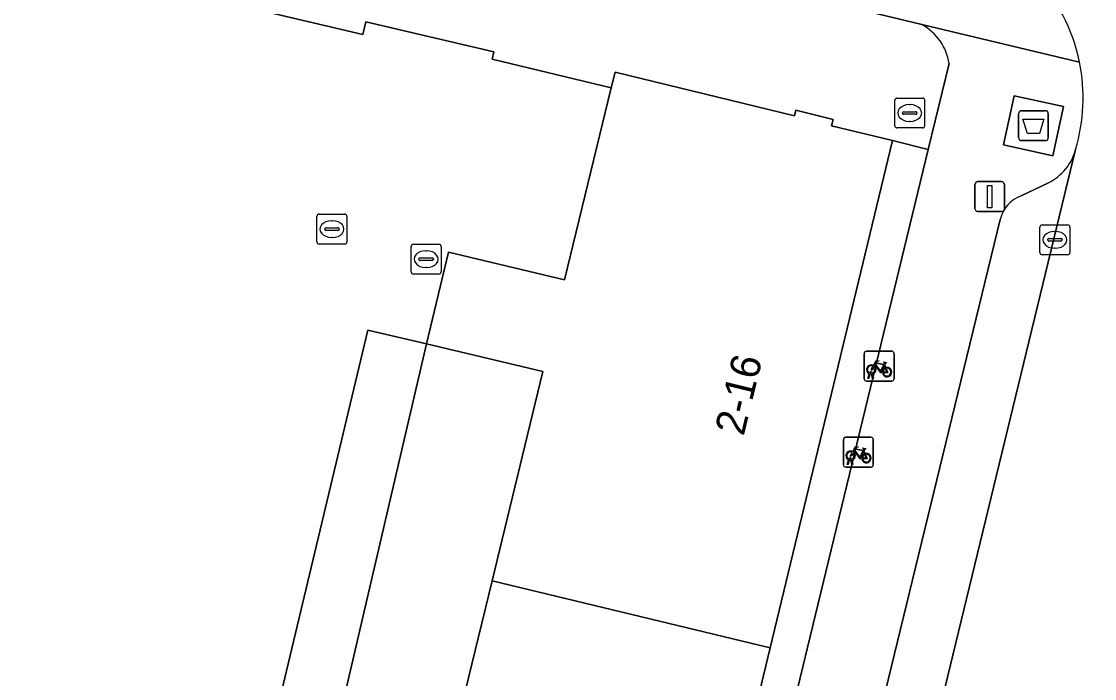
# Model space of a CAD drawing. Extents: x 162803 to 163818, y 381639 to 382475.
# Drawn here: x 163067.19 to 163103.07, y 382322.05 to 382344.03 of the extents above; entities that cross this region are included whole.
import ezdxf

# ---------------------------------------------------------------- set-up
doc = ezdxf.new("R2010")
doc.units = 0
for name, color, linetype in [('IMGEO_Afval_apart_plaats', 7, 'Continuous'), ('IMGEO_Erf', 7, 'Continuous'), ('IMGEO_Fietsenrek', 7, 'Continuous'), ('IMGEO_Groenvoorziening', 7, 'Continuous'), ('IMGEO_Kolk', 7, 'Continuous'), ('IMGEO_Lichtmast', 7, 'Continuous'), ('IMGEO_Muur', 7, 'Continuous'), ('IMGEO_Pand', 7, 'Continuous'), ('IMGEO_Pand_nummerreeks', 7, 'Continuous'), ('IMGEO_Parkeervlak_open', 7, 'Continuous'), ('IMGEO_Rijbaan_lokaal_open', 7, 'Continuous'), ('IMGEO_Rioolput', 7, 'Continuous'), ('IMGEO_Voetpad_gesloten', 7, 'Continuous'), ('IMGEO_Voetpad_open', 7, 'Continuous')]:
    doc.layers.add(name, color=color, linetype=linetype)

msp = doc.modelspace()

# ---------------------------------------------------------------- linework, layer by layer
at = {"layer": 'IMGEO_Afval_apart_plaats'}
for p, q in [((163100.535, 382340.143), (163100.535, 382340.943)), ((163100.535, 382340.943), (163100.535, 382340.143)), ((163100.635, 382341.043), (163101.425, 382341.043)), ((163101.425, 382341.043), (163100.635, 382341.043)), ((163101.525, 382340.943), (163101.525, 382340.143)), ((163101.525, 382340.143), (163101.525, 382340.943)), ((163101.425, 382340.043), (163100.635, 382340.043)), ((163100.635, 382340.043), (163101.425, 382340.043))]:
    msp.add_line(p, q, dxfattribs=at)
msp.add_lwpolyline([(163100.678, 382340.757), (163101.382, 382340.757), (163101.233, 382340.287), (163100.827, 382340.287), (163100.678, 382340.757)], dxfattribs=at)
for centre, start, end in [((163100.635, 382340.943), 90, 180), ((163100.635, 382340.943), 90, 180), ((163101.425, 382340.943), 0, 90), ((163101.425, 382340.943), 360, 90), ((163100.635, 382340.143), 180, 270), ((163100.635, 382340.143), 180, 270), ((163101.425, 382340.143), 270, 0), ((163101.425, 382340.143), 270, 0)]:
    msp.add_arc(centre, 0.1, start, end, dxfattribs=at)
at = {"layer": 'IMGEO_Erf'}
msp.add_lwpolyline([(163047.148, 382313.237), (163050.064, 382312.535), (163072.437, 382307.153), (163073.044, 382309.695), (163078.774, 382333.702), (163080.732, 382333.247), (163081.463, 382336.312), (163085.348, 382335.385), (163086.911, 382341.81), (163082.923, 382342.771), (163082.98, 382343.013), (163078.703, 382344.022), (163078.603, 382343.596), (163074.714, 382344.513)], dxfattribs=at)
msp.add_lwpolyline([(163084.627, 382332.317), (163080.732, 382333.247), (163077.463, 382319.223), (163081.222, 382318.327), (163082.925, 382325.322)], close=True, dxfattribs=at)
at = {"layer": 'IMGEO_Fietsenrek'}
for p, q in [((163095.368, 382332.074), (163095.368, 382332.915)), ((163095.368, 382332.915), (163095.368, 382332.074)), ((163095.443, 382332.999), (163096.284, 382332.999)), ((163096.284, 382332.999), (163095.443, 382332.999)), ((163096.368, 382332.924), (163096.368, 382332.083)), ((163096.368, 382332.083), (163096.368, 382332.924)), ((163096.055, 382332.548), (163096.091, 382332.453)), ((163096.293, 382331.999), (163095.452, 382331.999)), ((163095.452, 382331.999), (163096.293, 382331.999)), ((163095.495, 382332.083), (163095.534, 382332.243)), ((163095.529, 382332.083), (163095.495, 382332.083)), ((163095.564, 382332.231), (163095.529, 382332.083)), ((163095.606, 382332.255), (163095.605, 382332.259)), ((163095.647, 382332.083), (163095.613, 382332.225)), ((163095.637, 382332.266), (163095.638, 382332.259)), ((163095.645, 382332.229), (163095.68, 382332.083)), ((163095.68, 382332.083), (163095.647, 382332.083)), ((163094.675, 382329.197), (163094.675, 382330.038)), ((163094.675, 382330.038), (163094.675, 382329.197)), ((163094.75, 382330.122), (163095.591, 382330.122)), ((163095.591, 382330.122), (163094.75, 382330.122)), ((163095.675, 382330.047), (163095.675, 382329.206)), ((163095.675, 382329.206), (163095.675, 382330.047)), ((163095.362, 382329.671), (163095.398, 382329.576)), ((163095.6, 382329.122), (163094.759, 382329.122)), ((163094.759, 382329.122), (163095.6, 382329.122)), ((163094.802, 382329.206), (163094.841, 382329.366)), ((163094.836, 382329.206), (163094.802, 382329.206)), ((163094.871, 382329.354), (163094.836, 382329.206)), ((163094.913, 382329.378), (163094.912, 382329.382)), ((163094.954, 382329.206), (163094.92, 382329.348)), ((163094.944, 382329.389), (163094.945, 382329.382)), ((163094.952, 382329.352), (163094.987, 382329.206)), ((163094.987, 382329.206), (163094.954, 382329.206))]:
    msp.add_line(p, q, dxfattribs=at)
for points in [[(163095.681, 382332.525), (163095.776, 382332.689), (163095.862, 382332.675), (163095.864, 382332.666), (163095.808, 382332.655), (163095.781, 382332.61), (163096.037, 382332.569)], [(163095.702, 382332.473), (163095.65, 382332.383), (163095.61, 382332.358), (163095.611, 382332.405), (163095.666, 382332.499)], [(163095.977, 382332.281), (163095.927, 382332.281), (163095.736, 382332.532), (163095.717, 382332.5)], [(163096.024, 382332.544), (163095.767, 382332.585), (163095.75, 382332.556), (163095.917, 382332.336), (163096.024, 382332.544)], [(163096.072, 382332.446), (163096.042, 382332.523), (163095.933, 382332.305), (163095.976, 382332.305)], [(163096.006, 382332.305), (163096.126, 382332.304), (163096.082, 382332.418)], [(163096.102, 382332.425), (163096.157, 382332.28), (163096.007, 382332.28)], [(163096.037, 382332.569), (163096.062, 382332.618), (163096.056, 382332.622), (163096.033, 382332.626), (163096.021, 382332.633), (163096.02, 382332.636), (163096.022, 382332.641), (163096.117, 382332.626), (163096.119, 382332.616), (163096.109, 382332.603), (163096.097, 382332.597), (163096.083, 382332.603), (163096.055, 382332.548)], [(163094.988, 382329.648), (163095.083, 382329.812), (163095.169, 382329.798), (163095.171, 382329.789), (163095.115, 382329.778), (163095.088, 382329.733), (163095.344, 382329.692)], [(163095.009, 382329.596), (163094.957, 382329.506), (163094.917, 382329.481), (163094.918, 382329.528), (163094.973, 382329.622)], [(163095.284, 382329.404), (163095.234, 382329.404), (163095.043, 382329.655), (163095.024, 382329.623)], [(163095.331, 382329.667), (163095.074, 382329.708), (163095.057, 382329.679), (163095.224, 382329.459), (163095.331, 382329.667)], [(163095.379, 382329.569), (163095.349, 382329.646), (163095.24, 382329.428), (163095.283, 382329.428)], [(163095.313, 382329.428), (163095.433, 382329.427), (163095.389, 382329.541)], [(163095.409, 382329.548), (163095.464, 382329.403), (163095.314, 382329.403)], [(163095.344, 382329.692), (163095.369, 382329.741), (163095.363, 382329.745), (163095.34, 382329.749), (163095.328, 382329.756), (163095.327, 382329.759), (163095.329, 382329.764), (163095.424, 382329.749), (163095.426, 382329.739), (163095.416, 382329.726), (163095.404, 382329.72), (163095.39, 382329.726), (163095.362, 382329.671)]]:
    msp.add_lwpolyline(points, dxfattribs=at)
for centre, radius, start, end in [((163095.446, 382332.921), 0.0779, 92.4484, 184.2845), ((163095.446, 382332.921), 0.0779, 92.4484, 184.2845), ((163096.29, 382332.921), 0.0779, 2.4484, 94.2845), ((163096.29, 382332.921), 0.0779, 2.4484, 94.2845), ((163095.608, 382332.384), 0.159, 62.6766, 242.1369), ((163095.608, 382332.384), 0.129, 63.3192, 238.903), ((163095.588, 382332.255), 0.0499, 12.8025, 158.6934), ((163095.608, 382332.384), 0.129, 283.6043, 43.4302), ((163095.608, 382332.384), 0.159, 283.5766, 46.6042), ((163096.135, 382332.3), 0.159, 113.3408, 178.3217), ((163096.135, 382332.3), 0.159, 187.0065, 105.7708), ((163096.135, 382332.3), 0.129, 113.923, 177.9556), ((163096.135, 382332.3), 0.129, 188.6715, 104.5883), ((163095.446, 382332.077), 0.0779, 182.4484, 274.2845), ((163095.446, 382332.077), 0.0779, 182.4484, 274.2845), ((163095.608, 382332.384), 0.159, 253.9967, 271.7867), ((163095.588, 382332.255), 0.0174, 12.8025, 163.4502), ((163095.608, 382332.384), 0.129, 253.415, 269.0204), ((163096.29, 382332.077), 0.0779, 272.4484, 4.2845), ((163096.29, 382332.077), 0.0779, 272.4484, 4.2845), ((163094.753, 382330.044), 0.0779, 92.4484, 184.2845), ((163094.753, 382330.044), 0.0779, 92.4484, 184.2845), ((163095.597, 382330.044), 0.0779, 2.4484, 94.2845), ((163095.597, 382330.044), 0.0779, 2.4484, 94.2845), ((163094.915, 382329.507), 0.159, 62.6766, 242.1369), ((163094.915, 382329.507), 0.129, 63.3192, 238.903), ((163094.895, 382329.378), 0.0499, 12.8025, 158.6934), ((163094.915, 382329.507), 0.129, 283.6043, 43.4302), ((163094.915, 382329.507), 0.159, 283.5766, 46.6042), ((163095.442, 382329.423), 0.159, 113.3408, 178.3217), ((163095.442, 382329.423), 0.159, 187.0065, 105.7708), ((163095.442, 382329.423), 0.129, 113.923, 177.9556), ((163095.442, 382329.423), 0.129, 188.6715, 104.5883), ((163094.753, 382329.2), 0.0779, 182.4484, 274.2845), ((163094.753, 382329.2), 0.0779, 182.4484, 274.2845), ((163094.915, 382329.507), 0.159, 253.9967, 271.7867), ((163094.895, 382329.378), 0.0174, 12.8025, 163.4502), ((163094.915, 382329.507), 0.129, 253.415, 269.0204), ((163095.597, 382329.2), 0.0779, 272.4484, 4.2845), ((163095.597, 382329.2), 0.0779, 272.4484, 4.2845)]:
    msp.add_arc(centre, radius, start, end, dxfattribs=at)
at = {"layer": 'IMGEO_Groenvoorziening'}
for points in [[(163097.296, 382343.924), (163040.477, 382357.61), (163039.496, 382353.616)], [(163050.133, 382350.305), (163054.125, 382349.368), (163054.225, 382349.794), (163058.502, 382348.786), (163058.402, 382348.36), (163062.272, 382347.447), (163062.372, 382347.873), (163066.658, 382346.862), (163066.558, 382346.436), (163070.418, 382345.526), (163070.518, 382345.952), (163074.814, 382344.939), (163074.714, 382344.513), (163078.603, 382343.596), (163078.703, 382344.022), (163082.98, 382343.013), (163082.923, 382342.771), (163086.911, 382341.81)], [(163097.513, 382339.742), (163098.21, 382342.619)], [(163086.911, 382341.81), (163087.038, 382342.332), (163093.04, 382340.871), (163093.085, 382341.057), (163094.33, 382340.754), (163094.278, 382340.54), (163096.319, 382340.044)], [(163096.319, 382340.044), (163097.513, 382339.742)]]:
    msp.add_lwpolyline(points, dxfattribs=at)
msp.add_arc((163096.451, 382342.359), 1.779, 8.3973, 61.6162, dxfattribs=at)
at = {"layer": 'IMGEO_Kolk'}
for p, q in [((163101.247, 382336.299), (163101.247, 382337.151)), ((163101.322, 382337.225), (163102.174, 382337.225)), ((163101.735, 382337.005), (163101.76, 382337.005)), ((163102.248, 382337.151), (163102.248, 382336.299)), ((163101.506, 382336.719), (163101.506, 382336.731)), ((163101.944, 382336.682), (163101.546, 382336.682)), ((163101.549, 382336.768), (163101.947, 382336.768)), ((163101.99, 382336.731), (163101.99, 382336.719)), ((163101.758, 382336.445), (163101.733, 382336.445)), ((163102.174, 382336.225), (163101.322, 382336.225))]:
    msp.add_line(p, q, dxfattribs=at)
for points in [[(163101.247, 382336.299), (163101.247, 382337.151)], [(163101.322, 382337.225), (163102.174, 382337.225)], [(163102.248, 382337.151), (163102.248, 382336.299)], [(163102.174, 382336.225), (163101.322, 382336.225)]]:
    msp.add_lwpolyline(points, dxfattribs=at)
for centre, radius, start, end in [((163101.324, 382337.149), 0.0765, 91.552, 178.448), ((163101.324, 382337.149), 0.0765, 91.552, 178.448), ((163102.172, 382337.149), 0.0765, 1.552, 88.448), ((163102.172, 382337.149), 0.0765, 1.552, 88.448), ((163101.546, 382336.728), 0.0403, 85.8775, 175.7526), ((163101.543, 382336.718), 0.0366, 178.938, 274.7102), ((163101.947, 382336.725), 0.043, 264.8664, 352.4533), ((163101.951, 382336.73), 0.0386, 1.7309, 96.639), ((163101.324, 382336.301), 0.0765, 181.552, 268.448), ((163101.324, 382336.301), 0.0765, 181.552, 268.448), ((163102.172, 382336.301), 0.0765, 271.552, 358.448), ((163102.172, 382336.301), 0.0765, 271.552, 358.448)]:
    msp.add_arc(centre, radius, start, end, dxfattribs=at)
for centre, major_axis, ratio, start_param, end_param in [((163101.734, 382336.725), (-0.387, 0.002), 0.722429, 4.712389, 7.853982), ((163101.759, 382336.725), (-0.39, 0.002), 0.717154, 1.570796, 4.712389)]:
    msp.add_ellipse(centre, major_axis=major_axis, ratio=ratio, start_param=start_param, end_param=end_param, dxfattribs=at)
at = {"layer": 'IMGEO_Lichtmast'}
for p, q in [((163099.073, 382337.772), (163099.073, 382338.572)), ((163099.073, 382338.572), (163099.073, 382337.772)), ((163099.173, 382338.672), (163099.963, 382338.672)), ((163099.963, 382338.672), (163099.173, 382338.672)), ((163100.063, 382338.572), (163100.063, 382337.772)), ((163100.063, 382337.772), (163100.063, 382338.572)), ((163099.963, 382337.672), (163099.173, 382337.672)), ((163099.173, 382337.672), (163099.963, 382337.672))]:
    msp.add_line(p, q, dxfattribs=at)
msp.add_lwpolyline([(163099.493, 382338.547), (163099.643, 382338.547), (163099.643, 382337.797), (163099.493, 382337.797), (163099.493, 382338.547)], dxfattribs=at)
for centre, start, end in [((163099.173, 382338.572), 90, 180), ((163099.173, 382338.572), 90, 180), ((163099.963, 382338.572), 0, 90), ((163099.963, 382338.572), 360, 90), ((163099.173, 382337.772), 180, 270), ((163099.173, 382337.772), 180, 270), ((163099.963, 382337.772), 270, 0), ((163099.963, 382337.772), 270, 0)]:
    msp.add_arc(centre, 0.1, start, end, dxfattribs=at)
at = {"layer": 'IMGEO_Muur'}
msp.add_lwpolyline([(163086.911, 382341.81), (163082.923, 382342.771), (163082.98, 382343.013), (163078.703, 382344.022), (163078.603, 382343.596), (163074.714, 382344.513), (163074.814, 382344.939), (163070.518, 382345.952), (163070.418, 382345.526), (163066.558, 382346.436), (163066.658, 382346.862), (163062.372, 382347.873), (163062.272, 382347.447), (163058.402, 382348.36), (163058.502, 382348.786), (163054.225, 382349.794), (163054.125, 382349.368), (163050.133, 382350.305)], dxfattribs=at)
at = {"layer": 'IMGEO_Pand'}
for points in [[(163092.229, 382323.079), (163096.319, 382340.044), (163094.278, 382340.54), (163094.33, 382340.754), (163093.085, 382341.057), (163093.04, 382340.871), (163087.038, 382342.332), (163086.911, 382341.81), (163085.348, 382335.385), (163081.463, 382336.312), (163080.732, 382333.247), (163084.627, 382332.317), (163082.925, 382325.322)], [(163092.229, 382323.079), (163082.925, 382325.322), (163081.222, 382318.327), (163077.463, 382319.223), (163076.795, 382316.421), (163080.542, 382315.527), (163078.775, 382308.268), (163084.719, 382306.821), (163084.652, 382306.547), (163085.931, 382306.236), (163086.158, 382306.473), (163088.014, 382306.022), (163088.111, 382305.998)]]:
    msp.add_lwpolyline(points, close=True, dxfattribs=at)
at = {"layer": 'IMGEO_Parkeervlak_open'}
for points in [[(163094.432, 382306.78), (163094.612, 382307.48), (163102.44, 382339.751)], [(163101.532, 382338.635), (163100.622, 382338.192)], [(163099.918, 382337.408), (163093.246, 382309.995)]]:
    msp.add_lwpolyline(points, dxfattribs=at)
for centre, radius, start, end in [((163100.77, 382340.183), 1.725, 296.2267, 345.5083), ((163100.983, 382337.16), 1.094, 109.2756, 166.8793)]:
    msp.add_arc(centre, radius, start, end, dxfattribs=at)
at = {"layer": 'IMGEO_Rijbaan_lokaal_open'}
msp.add_lwpolyline([(163102.44, 382339.751), (163094.612, 382307.48), (163099.839, 382306.208), (163103.455, 382320.774), (163107.572, 382337.987)], dxfattribs=at)
for centre, radius, start, end in [((163096.674, 382341.473), 6.016, 11.4676, 74.6764), ((163096.682, 382341.469), 6.009, 343.3828, 11.5154)]:
    msp.add_arc(centre, radius, start, end, dxfattribs=at)
at = {"layer": 'IMGEO_Rioolput'}
for p, q in [((163096.391, 382340.541), (163096.391, 382341.393)), ((163096.466, 382341.467), (163097.318, 382341.467)), ((163097.392, 382341.393), (163097.392, 382340.541)), ((163096.65, 382340.961), (163096.65, 382340.973)), ((163097.088, 382340.924), (163096.69, 382340.924)), ((163096.693, 382341.01), (163097.091, 382341.01)), ((163096.879, 382341.247), (163096.904, 382341.247)), ((163097.134, 382340.973), (163097.134, 382340.961)), ((163096.902, 382340.687), (163096.877, 382340.687)), ((163097.318, 382340.467), (163096.466, 382340.467)), ((163077.068, 382336.658), (163077.068, 382337.51)), ((163077.143, 382337.584), (163077.995, 382337.584)), ((163077.556, 382337.364), (163077.581, 382337.364)), ((163078.069, 382337.51), (163078.069, 382336.658)), ((163077.327, 382337.078), (163077.327, 382337.09)), ((163077.765, 382337.041), (163077.367, 382337.041)), ((163077.37, 382337.127), (163077.768, 382337.127)), ((163077.811, 382337.09), (163077.811, 382337.078)), ((163077.579, 382336.804), (163077.554, 382336.804)), ((163077.995, 382336.584), (163077.143, 382336.584)), ((163080.219, 382335.652), (163080.219, 382336.504)), ((163080.294, 382336.578), (163081.146, 382336.578)), ((163080.707, 382336.358), (163080.732, 382336.358)), ((163081.22, 382336.504), (163081.22, 382335.652)), ((163080.478, 382336.072), (163080.478, 382336.084)), ((163080.916, 382336.035), (163080.518, 382336.035)), ((163080.521, 382336.121), (163080.919, 382336.121)), ((163080.962, 382336.084), (163080.962, 382336.072)), ((163081.146, 382335.578), (163080.294, 382335.578)), ((163080.73, 382335.798), (163080.705, 382335.798))]:
    msp.add_line(p, q, dxfattribs=at)
for points in [[(163096.391, 382340.541), (163096.391, 382341.393)], [(163096.466, 382341.467), (163097.318, 382341.467)], [(163097.392, 382341.393), (163097.392, 382340.541)], [(163097.318, 382340.467), (163096.466, 382340.467)], [(163077.068, 382336.658), (163077.068, 382337.51)], [(163077.143, 382337.584), (163077.995, 382337.584)], [(163078.069, 382337.51), (163078.069, 382336.658)], [(163077.995, 382336.584), (163077.143, 382336.584)], [(163080.219, 382335.652), (163080.219, 382336.504)], [(163080.294, 382336.578), (163081.146, 382336.578)], [(163081.22, 382336.504), (163081.22, 382335.652)], [(163081.146, 382335.578), (163080.294, 382335.578)]]:
    msp.add_lwpolyline(points, dxfattribs=at)
for centre, radius, start, end in [((163096.468, 382341.391), 0.0765, 91.552, 178.448), ((163096.468, 382341.391), 0.0765, 91.552, 178.448), ((163097.316, 382341.391), 0.0765, 1.552, 88.448), ((163097.316, 382341.391), 0.0765, 1.552, 88.448), ((163096.69, 382340.97), 0.0403, 85.8775, 175.7526), ((163096.687, 382340.96), 0.0366, 178.938, 274.7102), ((163097.091, 382340.967), 0.043, 264.8664, 352.4533), ((163097.095, 382340.972), 0.0386, 1.7309, 96.639), ((163096.468, 382340.543), 0.0765, 181.552, 268.448), ((163096.468, 382340.543), 0.0765, 181.552, 268.448), ((163097.316, 382340.543), 0.0765, 271.552, 358.448), ((163097.316, 382340.543), 0.0765, 271.552, 358.448), ((163077.145, 382337.508), 0.0765, 91.552, 178.448), ((163077.145, 382337.508), 0.0765, 91.552, 178.448), ((163077.993, 382337.508), 0.0765, 1.552, 88.448), ((163077.993, 382337.508), 0.0765, 1.552, 88.448), ((163077.367, 382337.087), 0.0403, 85.8775, 175.7526), ((163077.364, 382337.077), 0.0366, 178.938, 274.7102), ((163077.768, 382337.084), 0.043, 264.8664, 352.4533), ((163077.772, 382337.089), 0.0386, 1.7309, 96.639), ((163077.145, 382336.66), 0.0765, 181.552, 268.448), ((163077.145, 382336.66), 0.0765, 181.552, 268.448), ((163077.993, 382336.66), 0.0765, 271.552, 358.448), ((163077.993, 382336.66), 0.0765, 271.552, 358.448), ((163080.296, 382336.502), 0.0765, 91.552, 178.448), ((163080.296, 382336.502), 0.0765, 91.552, 178.448), ((163081.144, 382336.502), 0.0765, 1.552, 88.448), ((163081.144, 382336.502), 0.0765, 1.552, 88.448), ((163080.518, 382336.081), 0.0403, 85.8775, 175.7526), ((163080.515, 382336.071), 0.0366, 178.938, 274.7102), ((163080.919, 382336.078), 0.043, 264.8664, 352.4533), ((163080.923, 382336.083), 0.0386, 1.7309, 96.639), ((163080.296, 382335.654), 0.0765, 181.552, 268.448), ((163080.296, 382335.654), 0.0765, 181.552, 268.448), ((163081.144, 382335.654), 0.0765, 271.552, 358.448), ((163081.144, 382335.654), 0.0765, 271.552, 358.448)]:
    msp.add_arc(centre, radius, start, end, dxfattribs=at)
for centre, major_axis, ratio, start_param, end_param in [((163096.878, 382340.967), (-0.387, 0.002), 0.722429, 4.712389, 7.853982), ((163096.903, 382340.967), (-0.39, 0.002), 0.717154, 1.570796, 4.712389), ((163077.555, 382337.084), (-0.387, 0.002), 0.722429, 4.712389, 7.853982), ((163077.58, 382337.084), (-0.39, 0.002), 0.717154, 1.570796, 4.712389), ((163080.706, 382336.078), (-0.387, 0.002), 0.722429, 4.712389, 7.853982), ((163080.731, 382336.078), (-0.39, 0.002), 0.717154, 1.570796, 4.712389)]:
    msp.add_ellipse(centre, major_axis=major_axis, ratio=ratio, start_param=start_param, end_param=end_param, dxfattribs=at)
at = {"layer": 'IMGEO_Voetpad_gesloten'}
msp.add_lwpolyline([(163102.035, 382341.186), (163100.384, 382341.546), (163100.025, 382339.899), (163101.676, 382339.539)], close=True, dxfattribs=at)
at = {"layer": 'IMGEO_Voetpad_open'}
for points in [[(163041.343, 382360.893), (163040.477, 382357.61), (163097.296, 382343.924), (163102.57, 382342.669)], [(163102.57, 382342.669), (163097.296, 382343.924)], [(163098.21, 382342.619), (163097.513, 382339.742), (163089.27, 382305.738), (163088.337, 382305.961), (163087.716, 382303.486), (163090.313, 382302.887)], [(163100.622, 382338.192), (163101.532, 382338.635)], [(163093.246, 382309.995), (163099.918, 382337.408)]]:
    msp.add_lwpolyline(points, dxfattribs=at)
for points in [[(163100.025, 382339.899), (163100.384, 382341.546), (163102.035, 382341.186), (163101.676, 382339.539)], [(163087.716, 382303.486), (163088.337, 382305.961), (163089.27, 382305.738), (163097.513, 382339.742), (163096.319, 382340.044), (163092.229, 382323.079), (163088.111, 382305.998), (163088.014, 382306.022), (163087.41, 382303.559)], [(163075.074, 382309.213), (163076.795, 382316.421), (163077.463, 382319.223), (163080.732, 382333.247), (163078.774, 382333.702), (163073.044, 382309.695)]]:
    msp.add_lwpolyline(points, close=True, dxfattribs=at)
for centre, radius, start, end in [((163096.674, 382341.473), 6.016, 11.4676, 74.6764), ((163096.451, 382342.359), 1.779, 8.3973, 61.6162), ((163096.682, 382341.469), 6.009, 343.3828, 11.5154), ((163100.77, 382340.183), 1.725, 296.2267, 345.5083), ((163100.983, 382337.16), 1.094, 109.2756, 166.8793)]:
    msp.add_arc(centre, radius, start, end, dxfattribs=at)

# ---------------------------------------------------------------- texts
at = {"layer": 'IMGEO_Pand_nummerreeks'}
msp.add_text('2-16', height=1, rotation=76.3135, dxfattribs=at).set_placement((163091.336, 382330.136))

doc.saveas('drawing.dxf')
